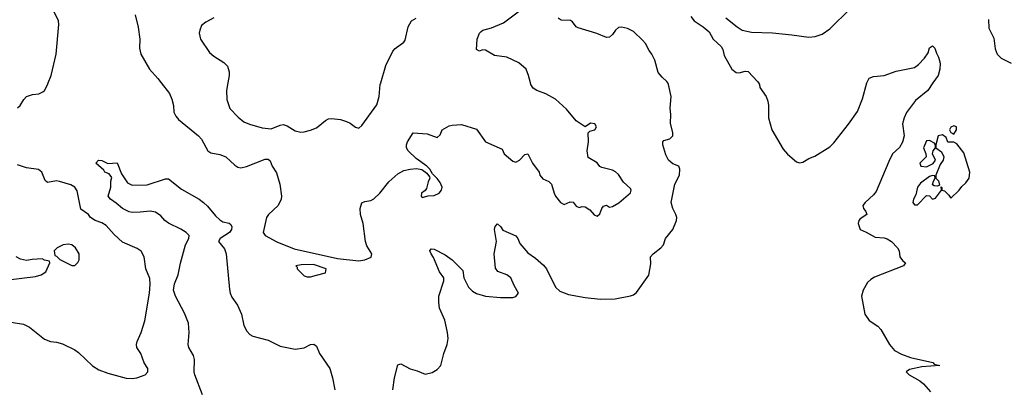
# Model space of a CAD drawing. Header units: inches. Extents: x 1834610 to 2027685, y 642842 to 774116.
# Tile 438 of 632: x 1933565 to 1940085, y 717980 to 720418. Entities that reach past the tile are written whole.
import ezdxf

# ---------------------------------------------------------------- set-up
doc = ezdxf.new("R2010")
doc.units = ezdxf.units.IN
doc.header["$MEASUREMENT"] = 0
for name, color, linetype in [('B9731', 7, 'Continuous'), ('B9732', 7, 'Continuous'), ('B9742', 7, 'Continuous')]:
    doc.layers.add(name, color=color, linetype=linetype)

msp = doc.modelspace()

# ---------------------------------------------------------------- linework, layer by layer
at = {"layer": 'B9731', "color": 5}
for points, elevation in [([(1933550, 719834.9), (1933569.6, 719850), (1933593, 719890), (1933610.9, 719909.1), (1933650, 719923.7), (1933693, 719927), (1933719.7, 719940.3), (1933730, 719950.6), (1933750, 719987.3), (1933754.9, 720000)], 440), ([(1934503.2, 720000), (1934558, 719930), (1934573.3, 719893.3), (1934583.7, 719850), (1934586.7, 719806.7), (1934599, 719779), (1934618, 719758), (1934750.4, 719650), (1934770, 719627.3), (1934810.4, 719550.4), (1934830, 719538), (1934890, 719527.2), (1934930, 719512), (1934990, 719454.9), (1935010, 719442.4), (1935030, 719438), (1935066.2, 719446.2), (1935190, 719496.5), (1935210, 719495.6), (1935224.2, 719484.2), (1935237.6, 719450), (1935266, 719406), (1935287.7, 719330), (1935299.3, 719250), (1935297.1, 719230), (1935277.1, 719190), (1935213, 719130), (1935199.3, 719110), (1935178, 719010), (1935190.7, 718990), (1935268.4, 718948.4), (1935383.5, 718903.5), (1935670, 718838.9), (1935810, 718823.7), (1935849.7, 718830.3), (1935892.3, 718847.7), (1935897.2, 718870), (1935863.3, 718923.3), (1935854.7, 718950), (1935839.7, 719070), (1935822.4, 719130), (1935819.7, 719170), (1935830, 719206.8), (1935850, 719215.5), (1935890, 719221.6), (1935910, 719232.4), (1935950, 719270.4), (1936010, 719344.9), (1936070, 719399.3), (1936110, 719420.3), (1936150, 719430.4), (1936193.7, 719433.7), (1936227.3, 719427.3), (1936262, 719402), (1936279.6, 719379.6), (1936282, 719370), (1936270, 719346), (1936258.8, 719301.2), (1936251.3, 719288.7), (1936226, 719270), (1936224.7, 719250), (1936230, 719242), (1936270, 719252), (1936310, 719254.8), (1936344, 719270), (1936359.3, 719290), (1936362.7, 719310), (1936350, 719342), (1936330, 719368), (1936298, 719398), (1936282, 719430), (1936262, 719450), (1936190, 719499.3), (1936138, 719550), (1936127.6, 719570), (1936127.6, 719590), (1936132.7, 719610), (1936170, 719670.5), (1936262.5, 719662.5), (1936330, 719639.1), (1936350, 719656), (1936363.7, 719690), (1936410, 719715.8), (1936430, 719720.4), (1936490, 719726), (1936590, 719694), (1936649.3, 719609.3), (1936760.7, 719560.7), (1936774, 719530), (1936830, 719481.8), (1936850, 719475.8), (1936875.4, 719490), (1936910, 719526), (1936930.4, 719530.4), (1936961.6, 719470), (1937004.4, 719410), (1937010.4, 719390), (1937030, 719364.9), (1937068.5, 719348.5), (1937087.3, 719330), (1937103.8, 719270), (1937113.7, 719250), (1937146.4, 719210), (1937170, 719194.9), (1937210, 719213.4), (1937230, 719210.6), (1937250, 719184), (1937270, 719176.3), (1937290, 719183), (1937310, 719179.5), (1937340, 719160), (1937370, 719127.3), (1937390, 719118.8), (1937406.3, 719133.7), (1937419, 719170), (1937430, 719184.7), (1937450, 719190.4), (1937470, 719178.8), (1937490, 719182), (1937533.1, 719206.9), (1937610, 719272), (1937614, 719290), (1937610, 719302), (1937563.9, 719343.9), (1937530, 719393.2), (1937511.5, 719411.5), (1937490, 719423.7), (1937420.3, 719440.3), (1937407.9, 719447.9), (1937390, 719471.1), (1937330, 719506.6), (1937322.6, 719550), (1937332.8, 719610), (1937329.2, 719670.8), (1937340.2, 719679.8), (1937374.5, 719690), (1937384.2, 719710), (1937374.7, 719730), (1937345.4, 719734.6), (1937310, 719708.7), (1937249.6, 719750), (1937185.8, 719825.8), (1937113.1, 719893.1), (1937048.2, 719928.2), (1936989, 719950), (1936964.9, 719964.9), (1936949.6, 719989.6), (1936947.1, 720000)], 440), ([(1934944.4, 720000), (1934935.8, 719950), (1934936.5, 719890), (1934955.8, 719830), (1935012.4, 719772.4), (1935050, 719743.1), (1935086.1, 719726.1), (1935170, 719702.7), (1935230, 719697.3), (1935290, 719720.9), (1935310, 719724.2), (1935335.8, 719715.8), (1935390, 719682.4), (1935426.3, 719673.7), (1935450, 719675.5), (1935490, 719688), (1935530, 719703), (1935590, 719752.4), (1935610, 719762.4), (1935630, 719764.4), (1935690, 719757.1), (1935730, 719745.3), (1935754.3, 719734.3), (1935790, 719706.8), (1935810, 719700.7), (1935830, 719719.1), (1935930, 719856), (1935944.6, 719910), (1935953.4, 719990), (1935956.3, 720000)], 460), ([(1936037, 717970), (1936047.8, 718050), (1936070, 718134.8), (1936090, 718142), (1936150, 718108.8), (1936196.5, 718096.5), (1936250, 718073.4), (1936296.4, 718083.6), (1936330, 718104.9), (1936353.3, 718130), (1936373, 718210), (1936396.8, 718270), (1936401.8, 718310), (1936399, 718350), (1936380.7, 718430), (1936346.2, 718510), (1936339.8, 718550), (1936339.8, 718590), (1936373.8, 718690), (1936374.7, 718710), (1936345.8, 718750), (1936305, 718845), (1936289.5, 718870.5), (1936282, 718890), (1936290, 718902.8), (1936310, 718899.3), (1936382.7, 718862.7), (1936430, 718830.6), (1936498.7, 718758.7), (1936506.8, 718710), (1936537.4, 718650), (1936563.5, 718623.5), (1936590, 718606.5), (1936650, 718588.4), (1936750, 718579.7), (1936830, 718581.6), (1936850, 718588.1), (1936868.7, 718610), (1936839.4, 718659.4), (1936817, 718710), (1936790, 718729.8), (1936732.1, 718752.1), (1936714.9, 718774.9), (1936707.8, 718870), (1936722.7, 718950), (1936709.7, 719030.3), (1936713.2, 719050), (1936730, 719066.8), (1936750, 719050.6), (1936765.6, 719025.6), (1936850, 718988.4), (1936864.2, 718970), (1936877.4, 718937.4), (1936930, 718876.3), (1936980.3, 718840.3), (1937033.8, 718793.8), (1937053.1, 718770), (1937114, 718650), (1937142, 718622), (1937200.1, 718600.1), (1937310, 718580.7), (1937410.5, 718569.5), (1937508.3, 718571.7), (1937610, 718592.7), (1937630, 718599.3), (1937650, 718613.4), (1937731.2, 718728.8), (1937744.1, 718804.1), (1937742.7, 718850), (1937759.6, 718870), (1937811.6, 718910), (1937827.6, 718930), (1937841.6, 718970), (1937889.8, 719030), (1937914.5, 719090), (1937916, 719110), (1937911.1, 719130), (1937889.8, 719170), (1937878.7, 719210), (1937903.1, 719330), (1937934.2, 719390), (1937936.3, 719430), (1937929, 719450), (1937890, 719463.7), (1937860.7, 719490), (1937843.9, 719523.9), (1937823.1, 719590), (1937824.2, 719610), (1937830, 719619.1), (1937870, 719630.4), (1937889.6, 719650), (1937889.7, 719670), (1937873.8, 719733.8), (1937877.2, 719790), (1937872.5, 719832.5), (1937879.1, 719910), (1937862, 719990), (1937856.3, 720000)], 420), ([(1938456.8, 720000), (1938463, 719990), (1938467, 719970), (1938507.1, 719910), (1938519, 719879), (1938523.5, 719850), (1938523.9, 719770), (1938545.8, 719690), (1938621.2, 719561.2), (1938648.7, 719528.7), (1938710, 719478.9), (1938730, 719471.7), (1938750, 719476), (1938790, 719499.3), (1938830, 719514.4), (1938930, 719577.7), (1938956.7, 719603.3), (1939053.7, 719726.3), (1939112.1, 719810), (1939145.2, 719894.8), (1939174.7, 720000)], 420), ([(1939612.4, 720000), (1939578.7, 719950), (1939496.6, 719883.4), (1939436.5, 719803.5), (1939420.9, 719770), (1939411.4, 719730), (1939422.3, 719650), (1939411.7, 719608.3), (1939390, 719572.8), (1939345.6, 719530), (1939320.1, 719479.9), (1939237.4, 719282.6), (1939219.7, 719260.3), (1939163.1, 719210), (1939149, 719190), (1939152.4, 719170), (1939167.7, 719150), (1939174, 719130), (1939130, 719102), (1939121.3, 719090), (1939117, 719070), (1939131, 719030), (1939170, 719013.4), (1939230, 718978.7), (1939290, 718975.9), (1939310, 718969), (1939338.7, 718950), (1939378.7, 718910), (1939388.9, 718890), (1939392.7, 718850), (1939410, 718826), (1939431.3, 718810), (1939418, 718790), (1939225.9, 718714.1), (1939200.2, 718699.8), (1939179.7, 718680.3), (1939150.3, 718630), (1939140.3, 718590), (1939161.1, 718470), (1939189.2, 718429.2), (1939247.3, 718390), (1939267.7, 718370), (1939324.4, 718270), (1939358, 718230), (1939405.3, 718205.3), (1939463.3, 718183.4), (1939610.8, 718150), (1939619.8, 718139.8), (1939658, 718130), (1939538, 718122), (1939456.3, 718103.7), (1939436, 718090), (1939456, 718070), (1939526, 718030), (1939551, 718010), (1939596.8, 717956.8)], 420), ([(1933510, 718418), (1933590, 718405.3), (1933630, 718383.7), (1933730, 718305.7), (1933770, 718290.3), (1933810, 718286), (1933850, 718274.9), (1933930, 718234.6), (1933955.8, 718215.8), (1934048, 718128), (1934090, 718102.2), (1934150, 718079.2), (1934270, 718047.4), (1934310, 718044.2), (1934342, 718050), (1934395.3, 718070), (1934414, 718090), (1934413.2, 718110), (1934389.5, 718149.5), (1934366.6, 718210), (1934341.6, 718250), (1934338.7, 718270), (1934342.4, 718290), (1934370.9, 718349.1), (1934394.3, 718425.7), (1934423.9, 718610), (1934429.8, 718669.8), (1934426.3, 718706.3), (1934399.7, 718770), (1934389.7, 718850), (1934370, 718886.6), (1934343.9, 718903.9), (1934246.8, 718946.8), (1934190, 718997.4), (1934137.4, 719057.4), (1934110, 719073.7), (1934066, 719090), (1934034, 719110), (1934022, 719130), (1933970, 719165.2), (1933945.8, 719285.8), (1933930, 719311.2), (1933904.9, 719324.9), (1933830, 719348.8), (1933808.4, 719351.6), (1933750, 719342.4), (1933734.2, 719354.2), (1933712.4, 719410), (1933690, 719426.9), (1933610, 719437.3), (1933550, 719458.4)], 440), ([(1934776.7, 717936.7), (1934724.8, 718070), (1934721.4, 718090), (1934723.2, 718170), (1934716.4, 718196.4), (1934684.7, 718250), (1934680.3, 718270), (1934688.6, 718350), (1934683.5, 718410), (1934657.3, 718477.3), (1934596.4, 718590), (1934584.4, 718630), (1934591.1, 718670), (1934615.8, 718730), (1934631.3, 718808.7), (1934664.2, 718930), (1934685.6, 718970), (1934687.3, 718990), (1934667.6, 719010), (1934632.9, 719032.9), (1934550, 719072.3), (1934527.1, 719090), (1934500.7, 719120.7), (1934465.3, 719145.3), (1934430, 719152.3), (1934364, 719144), (1934310, 719142.3), (1934290, 719146.2), (1934245.6, 719170), (1934204.9, 719204.9), (1934166.6, 719230), (1934152.3, 719250), (1934169.6, 719310), (1934169.3, 719350.7), (1934174.6, 719374.6), (1934159, 719399), (1934130, 719409.2), (1934122, 719422), (1934068.7, 719470), (1934088, 719490), (1934110, 719486.8), (1934150, 719466), (1934210, 719472), (1934238.5, 719398.5), (1934279.8, 719339.8), (1934310, 719322.8), (1934410, 719325.5), (1934530, 719364.9), (1934550, 719364.9), (1934637.7, 719297.7), (1934754.9, 719230), (1934781.6, 719210), (1934810, 719185.5), (1934861.2, 719121.2), (1934890, 719094.3), (1934910, 719081.7), (1934951.6, 719071.6), (1934962.8, 719062.8), (1934970, 719048), (1934967, 719030), (1934954, 719010), (1934893.4, 718970), (1934882.4, 718950), (1934922, 718902), (1934933.4, 718870), (1934953.6, 718633.6), (1934959, 718610), (1934970, 718582), (1935006.7, 718530), (1935033.7, 718470), (1935050, 718396), (1935070, 718357.3), (1935090, 718336.3), (1935110, 718324.9), (1935210, 718299.3), (1935290, 718258), (1935390, 718239.1), (1935450, 718248), (1935490, 718270.7), (1935513, 718273), (1935530, 718258.8), (1935550.4, 718210), (1935618.4, 718110), (1935637.4, 718050), (1935652, 717970)], 420), ([(1933490, 718697.1), (1933670, 718719.3), (1933708.7, 718730), (1933739, 718750), (1933766, 718810), (1933762, 718822), (1933730, 718828), (1933715.3, 718835.3), (1933647.5, 718832.5), (1933610, 718825.2), (1933570, 718833.2), (1933542, 718850)], 460)]:
    msp.add_lwpolyline(points, dxfattribs=dict(at, elevation=elevation))
for points, elevation in [([(1939750, 719717.2), (1939730, 719708), (1939722.8, 719690), (1939730, 719672), (1939750, 719662), (1939768.7, 719690), (1939768, 719710)], 440), ([(1939675.5, 719655.5), (1939647.7, 719650), (1939631, 719590), (1939632, 719570), (1939670, 719544.7), (1939684, 719510), (1939680.7, 719490), (1939660.4, 719459.6), (1939630.8, 719390), (1939631.3, 719370), (1939650, 719351.3), (1939656.9, 719323.1), (1939642, 719318), (1939620.2, 719320.2), (1939610, 719326), (1939615.3, 719350), (1939628, 719370), (1939626, 719386), (1939610, 719388), (1939590, 719381.2), (1939530, 719336.2), (1939510.4, 719310), (1939499.6, 719260.4), (1939483.1, 719230), (1939480.4, 719210), (1939490, 719194), (1939510, 719193), (1939570, 719256), (1939590, 719254), (1939610, 719232), (1939630, 719237.3), (1939668.7, 719290), (1939667.3, 719312.7), (1939671.6, 719308.4), (1939671.6, 719291.6), (1939690, 719286.8), (1939718, 719258), (1939730, 719238), (1939786, 719290), (1939804.2, 719315.8), (1939830, 719338), (1939852.2, 719370), (1939856.8, 719410), (1939816.6, 719536.6), (1939770, 719598), (1939750, 719608.7), (1939710, 719608.7), (1939699.3, 719639.3)], 440), ([(1939590, 719619.6), (1939570, 719617.6), (1939550.4, 719570), (1939564.9, 719530), (1939567.3, 719510), (1939526, 719470), (1939532, 719450), (1939570, 719444), (1939613.6, 719466.4), (1939629.2, 719490), (1939608.7, 719530), (1939614, 719550), (1939629, 719570), (1939628.7, 719590), (1939622, 719602)], 440), ([(1933887.5, 718932.5), (1933854, 718930), (1933814, 718910), (1933794, 718890), (1933798, 718858), (1933810, 718854), (1933831.6, 718831.6), (1933910, 718792), (1933930, 718792), (1933950, 718812), (1933959, 718830), (1933959, 718870), (1933934, 718910), (1933910, 718928.7)], 460), ([(1935510, 718799.5), (1935430, 718796), (1935394, 718790), (1935402, 718782), (1935402.8, 718770), (1935450, 718724), (1935470, 718716.3), (1935490, 718716.3), (1935530, 718728), (1935590, 718744.7), (1935595.3, 718770)], 440)]:
    msp.add_lwpolyline(points, close=True, dxfattribs=dict(at, elevation=elevation))
at = {"layer": 'B9732', "color": 5}
for points, elevation in [([(1936947.1, 720000), (1936935.1, 720050), (1936918.4, 720090), (1936870, 720132.6), (1936790, 720171.1), (1936710, 720181.7), (1936650, 720216.3), (1936630, 720219.5), (1936610, 720209.6), (1936590, 720222), (1936594.3, 720290), (1936609.7, 720330), (1936620.3, 720339.7), (1936631.9, 720348.1), (1936690, 720363.6), (1936770, 720397.2), (1936891.6, 720490)], 440), ([(1938240.8, 720430), (1938316.9, 720370), (1938350.3, 720350), (1938410, 720334.8), (1938549.8, 720330.2), (1938678.9, 720318.9), (1938790, 720302), (1938832.3, 720307.7), (1938878.2, 720321.8), (1938930, 720357.6), (1939065.4, 720490)], 440), ([(1933754.9, 720000), (1933774.5, 720050), (1933807, 720190), (1933825.6, 720385.6), (1933823.5, 720410), (1933793, 720470)], 440), ([(1934330.3, 720450), (1934350.3, 720369.7), (1934361.1, 720290), (1934358.7, 720230), (1934368.5, 720190), (1934424.5, 720090), (1934479.8, 720030), (1934503.2, 720000)], 440), ([(1934851, 720430), (1934797.5, 720402.5), (1934770, 720379), (1934757.3, 720350), (1934754.8, 720330), (1934762.8, 720290), (1934822, 720202), (1934850, 720177.3), (1934916.1, 720136.1), (1934940.7, 720110), (1934952.7, 720072.7), (1934953, 720050), (1934944.4, 720000)], 460), ([(1935956.3, 720000), (1935990, 720115.5), (1936035.1, 720210), (1936051.4, 720228.6), (1936109.2, 720270), (1936117.5, 720282.5), (1936137, 720370), (1936159.3, 720410), (1936190, 720427.3)], 460), ([(1937856.3, 720000), (1937850.7, 720010), (1937818.5, 720038.5), (1937792.9, 720070), (1937771.3, 720150), (1937751.5, 720190), (1937733.7, 720213.7), (1937710, 720259.8), (1937690, 720283.5), (1937630, 720339.5), (1937590, 720360.7), (1937550.5, 720369.5), (1937530, 720366), (1937510.3, 720349.7), (1937490, 720321.2), (1937470, 720302.7), (1937450, 720299.5), (1937387.2, 720327.3), (1937263.5, 720363.5), (1937251.1, 720371.1), (1937225.1, 720405.1), (1937213.4, 720413.4), (1937150, 720415.1), (1937130, 720429)], 420), ([(1938010, 720438.7), (1938031.5, 720411.5), (1938092, 720370), (1938130, 720337), (1938158, 720290), (1938210, 720242), (1938220.3, 720220.2), (1938230, 720180.5), (1938281.7, 720090), (1938310, 720068.9), (1938330, 720067.4), (1938370, 720077.6), (1938390, 720074.9), (1938450.6, 720010), (1938456.8, 720000)], 420), ([(1939979.3, 720419.3), (1939983.1, 720363.1), (1940000, 720327.9)], 440), ([(1939174.7, 720000), (1939175.9, 720004.1), (1939190, 720030.7), (1939218, 720042), (1939290, 720048.7), (1939370, 720077), (1939490, 720102.6), (1939517.8, 720122.2), (1939556.6, 720163.4), (1939581.2, 720198.8), (1939590, 720231.3), (1939610, 720244.7), (1939624.7, 720230), (1939635.9, 720195.9), (1939650, 720171.3), (1939660.4, 720130), (1939658.5, 720090), (1939646, 720050), (1939612.4, 720000)], 420)]:
    msp.add_lwpolyline(points, dxfattribs=dict(at, elevation=elevation))
at = {"layer": 'B9742', "color": 5, "elevation": 440}
msp.add_lwpolyline([(1940000, 720327.9), (1940015.6, 720295.6), (1940024.7, 720224.7), (1940037.3, 720190), (1940064.1, 720164.1), (1940130, 720130.7)], dxfattribs=at)

doc.saveas('drawing.dxf')
